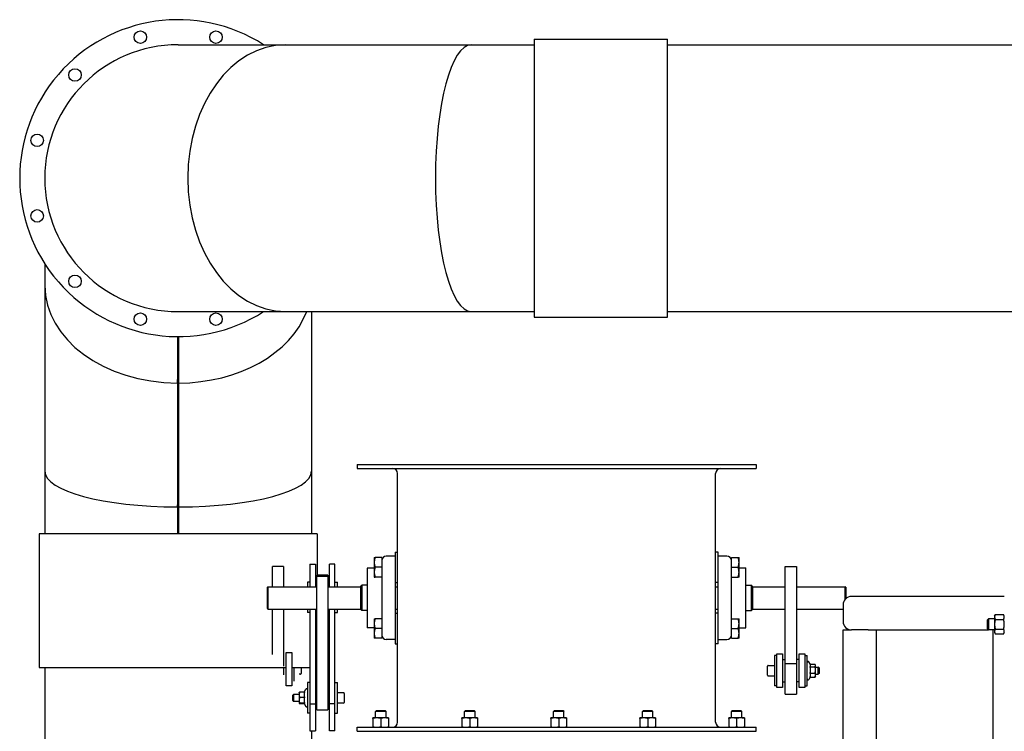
# Model space of a CAD drawing. Header units: inches. Extents: x 24 to 1128, y -94 to 748.
# Tile 433 of 546: x 852 to 896, y 336 to 368. Entities that reach past the tile are written whole.
import ezdxf

# ---------------------------------------------------------------- set-up
doc = ezdxf.new("R2010")
doc.units = ezdxf.units.IN
doc.header["$LTSCALE"] = 32
doc.header["$MEASUREMENT"] = 0
doc.layers.add('Visible (ANSI)', color=7, linetype='Continuous', lineweight=30)

msp = doc.modelspace()

# ---------------------------------------------------------------- linework, layer by layer
at = {"layer": 'Visible (ANSI)'}
for p, q in [((858.70366, 366.68787), (863.52675, 366.68787)), ((863.52675, 366.68787), (871.88058, 366.68787)), ((871.88058, 366.68787), (874.70366, 366.68787)), ((874.70366, 366.93787), (880.70366, 366.93787)), ((874.70366, 366.93787), (874.70366, 354.43787)), ((880.70366, 354.43787), (880.70366, 366.93787)), ((880.70366, 366.68787), (1004.44066, 366.68787)), ((852.70366, 356.84527), (852.70366, 355.86479)), ((852.70366, 355.86479), (852.70366, 347.51096)), ((858.70366, 354.68787), (863.52675, 354.68787)), ((863.52675, 354.68787), (871.88058, 354.68787)), ((864.70366, 354.68787), (864.70366, 347.51096)), ((871.88058, 354.68787), (874.70366, 354.68787)), ((880.70366, 354.68789), (1004.44066, 354.68789)), ((874.70366, 354.43787), (880.70366, 354.43787)), ((858.67241, 353.56294), (858.67241, 351.47254)), ((858.67339, 353.56294), (858.67339, 351.63492)), ((858.73394, 351.63492), (858.73394, 353.56294)), ((858.73491, 351.47254), (858.73491, 353.56294)), ((858.67241, 351.47254), (858.67339, 351.63492)), ((858.67241, 351.47254), (858.67339, 351.56629)), ((858.67339, 351.56629), (858.67339, 345.99704)), ((858.73491, 351.47254), (858.73394, 351.63492)), ((858.73394, 345.99704), (858.73394, 351.56629)), ((858.73491, 351.47254), (858.73394, 351.56629)), ((858.67241, 351.47254), (858.67241, 345.90329)), ((858.73491, 345.90329), (858.73491, 351.47254)), ((866.75166, 347.81287), (884.68916, 347.81287)), ((866.75166, 347.81287), (866.75166, 347.63357)), ((866.75166, 347.63357), (884.68916, 347.63357)), ((884.68916, 347.81287), (884.68916, 347.63357)), ((852.70366, 347.51096), (852.70366, 344.68787)), ((864.70366, 347.51096), (864.70366, 344.68787)), ((868.57236, 336.22217), (868.57236, 347.40357)), ((882.86846, 336.22217), (882.86846, 347.40357)), ((858.67241, 345.90329), (858.67339, 345.99704)), ((858.67241, 345.90329), (858.67241, 344.68787)), ((858.67241, 345.90329), (858.67339, 345.90329)), ((858.67339, 345.90329), (858.67339, 344.68787)), ((858.73491, 345.90329), (858.73394, 345.99704)), ((858.73394, 344.68787), (858.73394, 345.90329)), ((858.73491, 345.90329), (858.73394, 345.90329)), ((858.73491, 344.68787), (858.73491, 345.90329)), ((852.45366, 344.68787), (852.45366, 338.68787)), ((864.95366, 344.68787), (852.45366, 344.68787)), ((864.95366, 344.68787), (864.95366, 342.84142)), ((867.51961, 343.62537), (867.51961, 343.62538)), ((867.51961, 343.62537), (867.51961, 343.40752)), ((867.86336, 343.62597), (867.55869, 343.62597)), ((867.86336, 343.62597), (867.86336, 343.18907)), ((868.46336, 343.68788), (868.06336, 343.68788)), ((868.46336, 343.87537), (868.57236, 343.87537)), ((868.46336, 343.87537), (868.46336, 342.71616)), ((882.97746, 343.87537), (882.86846, 343.87537)), ((882.97746, 342.71601), (882.97746, 343.87537)), ((883.37746, 343.68787), (882.97746, 343.68787)), ((883.57746, 343.18787), (883.57746, 343.62537)), ((883.57746, 343.62537), (883.88214, 343.62537)), ((883.92121, 343.40662), (883.92121, 343.62537)), ((862.93916, 342.31287), (862.93916, 343.22707)), ((863.43916, 343.22707), (862.93916, 343.22707)), ((863.43916, 343.22707), (863.43916, 342.31287)), ((864.62666, 343.3248), (864.62666, 342.31287)), ((864.62666, 343.3248), (864.87666, 343.3248)), ((864.87666, 343.3248), (864.87666, 342.31287)), ((865.75166, 343.3248), (865.50166, 343.3248)), ((865.50166, 342.31287), (865.50166, 343.3248)), ((865.75166, 342.31287), (865.75166, 343.3248)), ((867.51961, 343.15622), (867.20706, 343.15622)), ((867.20706, 343.15622), (867.20706, 340.46872)), ((867.51961, 343.40752), (867.51961, 342.97002)), ((867.86336, 343.18907), (867.55869, 343.18907)), ((867.86336, 343.18907), (867.86336, 342.83192)), ((883.57746, 342.83249), (883.57746, 343.18787)), ((883.57746, 343.18787), (883.88214, 343.18787)), ((883.92121, 342.96912), (883.92121, 343.40662)), ((883.92121, 343.15662), (884.23376, 343.15662)), ((884.23376, 340.46912), (884.23376, 343.15662)), ((886.00166, 343.2265), (886.50166, 343.2265)), ((886.00166, 338.86277), (886.00166, 343.2265)), ((886.50166, 343.2265), (886.50166, 338.86277)), ((865.43916, 342.84142), (864.93916, 342.84142)), ((864.93916, 342.7835), (864.93916, 342.84142)), ((864.93916, 342.7835), (865.43916, 342.7835)), ((864.93916, 336.78601), (864.93916, 342.7835)), ((865.43916, 342.84142), (865.43916, 342.7835)), ((865.43916, 342.7835), (865.43916, 336.78601)), ((867.51961, 342.97002), (867.51961, 342.75038)), ((867.51961, 342.75038), (867.51961, 342.75037)), ((867.51961, 342.75037), (867.51961, 342.75037)), ((867.86336, 342.75097), (867.55869, 342.75097)), ((867.86336, 342.74978), (867.55869, 342.74978)), ((867.86336, 342.83192), (867.86336, 340.79344)), ((868.46336, 342.71616), (868.46336, 340.90989)), ((882.97746, 340.90974), (882.97746, 342.71601)), ((883.57746, 340.79326), (883.57746, 342.83249)), ((883.57746, 342.75037), (883.88214, 342.75037)), ((883.92121, 342.75037), (883.92121, 342.96912)), ((862.72041, 342.29287), (862.74041, 342.31287)), ((862.72041, 341.33287), (862.72041, 342.29287)), ((862.74041, 342.31287), (862.74041, 341.31287)), ((862.74041, 342.31287), (864.93916, 342.31287)), ((864.62666, 342.52503), (864.51766, 342.52503)), ((864.51766, 342.52503), (864.51766, 342.31287)), ((864.87666, 342.33753), (864.93916, 342.33753)), ((865.50166, 342.33753), (865.43916, 342.33753)), ((865.43916, 342.31287), (866.91016, 342.31287)), ((865.75166, 342.52503), (865.86066, 342.52503)), ((865.86066, 342.31287), (865.86066, 342.52503)), ((866.91016, 342.32747), (866.96016, 342.37747)), ((866.91016, 341.29747), (866.91016, 342.32747)), ((866.96016, 342.37747), (866.96016, 341.24747)), ((867.20706, 342.37747), (866.96016, 342.37747)), ((868.46336, 342.50037), (868.57236, 342.50037)), ((868.46336, 342.49957), (868.57236, 342.49957)), ((868.46336, 342.31287), (868.57236, 342.31287)), ((882.97746, 342.50037), (882.86846, 342.50037)), ((882.86846, 342.31287), (882.97746, 342.31287)), ((884.23376, 342.37787), (884.48066, 342.37787)), ((884.53066, 342.32787), (884.48066, 342.37787)), ((884.48066, 341.24787), (884.48066, 342.37787)), ((884.53066, 342.32787), (884.53066, 341.29787)), ((884.53066, 342.31287), (886.00166, 342.31287)), ((886.50166, 342.31287), (888.70041, 342.31287)), ((888.72041, 342.29287), (888.70041, 342.31287)), ((888.70041, 341.75676), (888.70041, 342.31287)), ((888.72041, 342.29287), (888.72041, 341.77657)), ((895.84907, 341.87537), (888.97407, 341.87537)), ((862.72041, 341.33287), (862.74041, 341.31287)), ((888.59907, 341.50037), (888.59907, 340.75037)), ((888.59907, 341.50037), (888.59907, 340.75037)), ((862.74041, 341.31287), (864.93916, 341.31287)), ((862.93916, 339.26936), (862.93916, 341.31287)), ((863.43916, 341.31287), (863.43916, 338.7466)), ((864.51766, 341.31287), (864.51766, 341.15003)), ((864.62666, 341.15003), (864.51766, 341.15003)), ((864.62666, 341.31287), (864.62666, 337.04233)), ((864.87666, 341.31287), (864.87666, 337.04233)), ((865.43916, 341.31287), (866.91016, 341.31287)), ((865.50166, 337.04233), (865.50166, 341.31287)), ((865.75166, 337.04233), (865.75166, 341.31287)), ((865.75166, 341.15003), (865.86066, 341.15003)), ((865.86066, 341.15003), (865.86066, 341.31287)), ((866.91016, 341.29747), (866.96016, 341.24747)), ((867.20706, 341.24747), (866.96016, 341.24747)), ((868.46336, 341.31287), (868.57236, 341.31287)), ((868.46336, 341.12537), (868.57236, 341.12537)), ((868.46336, 340.90989), (868.46336, 339.75037)), ((882.86846, 341.31287), (882.97746, 341.31287)), ((882.97746, 341.12537), (882.86846, 341.12537)), ((882.97746, 339.75037), (882.97746, 340.90974)), ((884.23376, 341.24787), (884.48066, 341.24787)), ((884.53066, 341.29787), (884.48066, 341.24787)), ((884.53066, 341.31287), (886.00166, 341.31287)), ((886.50166, 341.31287), (888.59907, 341.31287)), ((895.41107, 341.00037), (895.44457, 341.05839)), ((895.41107, 341.00037), (895.41107, 340.95013)), ((895.41107, 340.95013), (895.41107, 340.62537)), ((895.44457, 341.05839), (895.81558, 341.05839)), ((895.84907, 341.00037), (895.81558, 341.05839)), ((867.51961, 340.46872), (867.20706, 340.46872)), ((867.51961, 340.87537), (867.51961, 340.65662)), ((867.51961, 340.65662), (867.51961, 340.21912)), ((867.86336, 340.87537), (867.55869, 340.87537)), ((867.86336, 340.79344), (867.86336, 340.43787)), ((883.57746, 340.87537), (883.88214, 340.87537)), ((883.57746, 340.43787), (883.57746, 340.79326)), ((883.92121, 340.65662), (883.92121, 340.87537)), ((883.92121, 340.21912), (883.92121, 340.65662)), ((883.92121, 340.46912), (884.23376, 340.46912)), ((895.09907, 340.82819), (895.14484, 340.87537)), ((895.09907, 340.42256), (895.09907, 340.82819)), ((895.14484, 340.87537), (895.14484, 340.37537)), ((895.41107, 340.87537), (895.14484, 340.87537)), ((895.41107, 340.62537), (895.41107, 340.30062)), ((895.44457, 340.84188), (895.81558, 340.84188)), ((867.51961, 340.21912), (867.51961, 340.00037)), ((867.86336, 340.43787), (867.55869, 340.43787)), ((867.86336, 340.00037), (867.55869, 340.00037)), ((867.86336, 340.43787), (867.86336, 340.00037)), ((883.57746, 340.00037), (883.57746, 340.43787)), ((883.57746, 340.43787), (883.88214, 340.43787)), ((883.57746, 340.00037), (883.88214, 340.00037)), ((883.92121, 340.00037), (883.92121, 340.21912)), ((888.59907, 304.62537), (888.59907, 340.37537)), ((888.59907, 340.37537), (888.97407, 340.37537)), ((889.72407, 340.37537), (888.97407, 340.37537)), ((889.72407, 340.37537), (890.09907, 340.37537)), ((890.09907, 324.62537), (890.09907, 340.37537)), ((890.09907, 340.37537), (895.14484, 340.37537)), ((895.09907, 340.42256), (895.14484, 340.37537)), ((895.41107, 340.37537), (895.14484, 340.37537)), ((895.34907, 324.62537), (895.34907, 340.37537)), ((895.41107, 340.30062), (895.41107, 340.25037)), ((895.41107, 340.25037), (895.44457, 340.19236)), ((895.44457, 340.40887), (895.81558, 340.40887)), ((895.44457, 340.19236), (895.81558, 340.19236)), ((895.84907, 340.25037), (895.81558, 340.19236)), ((868.46336, 339.93706), (868.06336, 339.93706)), ((868.46336, 339.75037), (868.57236, 339.75037)), ((868.46336, 339.75037), (868.46336, 339.74957)), ((868.46336, 339.74957), (868.57236, 339.74957)), ((882.97746, 339.75037), (882.86846, 339.75037)), ((882.97746, 339.93787), (883.37746, 339.93787)), ((863.56416, 339.36351), (863.81416, 339.36351)), ((863.56416, 337.86351), (863.56416, 339.36351)), ((863.81416, 339.36351), (863.81416, 337.86351)), ((885.62666, 339.22758), (885.51766, 339.22758)), ((885.51766, 339.22758), (885.51766, 337.85258)), ((885.62666, 337.79008), (885.62666, 339.29008)), ((885.62666, 339.29008), (885.87666, 339.29008)), ((885.87666, 339.29008), (885.87666, 337.79008)), ((886.62666, 339.29008), (886.87666, 339.29008)), ((886.62666, 337.79008), (886.62666, 339.29008)), ((886.87666, 339.29008), (886.87666, 337.79008)), ((886.87666, 339.22758), (886.98566, 339.22758)), ((886.98566, 337.85258), (886.98566, 339.22758)), ((852.45366, 338.68787), (863.56416, 338.68787)), ((852.70368, 338.68787), (852.70368, 292.25037)), ((863.43916, 338.68787), (863.43916, 338.34777)), ((863.81416, 338.68787), (864.62666, 338.68787)), ((863.92316, 338.06802), (863.92316, 338.68787)), ((864.23516, 338.68787), (864.23516, 338.41101)), ((864.87666, 338.68787), (864.93916, 338.68787)), ((885.20566, 338.33758), (885.20566, 338.74258)), ((885.23766, 338.77458), (885.51766, 338.77458)), ((885.87666, 339.04008), (886.00166, 339.04008)), ((886.00166, 338.86277), (886.50166, 338.86277)), ((886.00166, 337.4901), (886.00166, 338.86277)), ((886.62666, 339.04008), (886.50166, 339.04008)), ((886.50166, 338.86277), (886.50166, 337.4901)), ((887.12946, 338.8103), (887.0603, 338.93008)), ((887.1188, 338.71659), (887.33833, 338.71659)), ((887.12031, 338.82615), (887.33833, 338.82615)), ((887.36066, 338.79008), (887.34899, 338.8103)), ((887.36066, 338.77137), (887.36066, 338.79008)), ((887.36066, 338.57355), (887.36066, 338.77137)), ((887.36066, 338.69608), (887.48461, 338.69608)), ((887.51766, 338.66328), (887.48461, 338.69608)), ((887.48461, 338.38408), (887.48461, 338.69608)), ((864.20316, 338.37901), (864.13916, 338.37901)), ((885.23766, 338.30558), (885.51766, 338.30558)), ((887.12031, 338.254), (887.0603, 338.15008)), ((887.1188, 338.43052), (887.33833, 338.43052)), ((887.1188, 338.254), (887.33833, 338.254)), ((887.36066, 338.29008), (887.34899, 338.26986)), ((887.36066, 338.34226), (887.36066, 338.57355)), ((887.36066, 338.38408), (887.48461, 338.38408)), ((887.36066, 338.29008), (887.36066, 338.34226)), ((887.51766, 338.41688), (887.48461, 338.38408)), ((887.51766, 338.66328), (887.51766, 338.41688)), ((863.81416, 337.86351), (863.56416, 337.86351)), ((864.62666, 338.00226), (864.51766, 338.00226)), ((864.51766, 338.00226), (864.51766, 336.62726)), ((864.87666, 337.81476), (864.93916, 337.81476)), ((865.50166, 337.81476), (865.43916, 337.81476)), ((865.75166, 338.00226), (865.86066, 338.00226)), ((865.86066, 336.62726), (865.86066, 338.00226)), ((885.62666, 337.85258), (885.51766, 337.85258)), ((885.87666, 337.79008), (885.62666, 337.79008)), ((885.87666, 338.04008), (886.00166, 338.04008)), ((886.62666, 338.04008), (886.50166, 338.04008)), ((886.87666, 337.79008), (886.62666, 337.79008)), ((886.87666, 337.85258), (886.98566, 337.85258)), ((863.86066, 337.43796), (863.89371, 337.47076)), ((863.86066, 337.19156), (863.86066, 337.43796)), ((863.89371, 337.47076), (863.89371, 337.15876)), ((864.14266, 337.47076), (863.89371, 337.47076)), ((864.14266, 337.56476), (864.14315, 337.56561)), ((864.14266, 337.56476), (864.14266, 337.45715)), ((864.14266, 337.45715), (864.14266, 337.20799)), ((864.38452, 337.57579), (864.16499, 337.57579)), ((864.36856, 337.57579), (864.44302, 337.70476)), ((866.14066, 337.54926), (865.86066, 337.54926)), ((866.17266, 337.51726), (866.17266, 337.11226)), ((886.00166, 337.4901), (886.50166, 337.4901)), ((863.86066, 337.19156), (863.89371, 337.15876)), ((864.14266, 337.15876), (863.89371, 337.15876)), ((864.14266, 337.20799), (864.14266, 337.06561)), ((864.14266, 337.06561), (864.14266, 337.06476)), ((864.14266, 337.06476), (864.14315, 337.06391)), ((864.38452, 337.33851), (864.16499, 337.33851)), ((864.38452, 337.07748), (864.16499, 337.07748)), ((864.36856, 337.05374), (864.16499, 337.05374)), ((864.36268, 337.06391), (864.44302, 336.92476)), ((864.62666, 337.04233), (864.87666, 337.04233)), ((864.62666, 337.04233), (864.62666, 335.82748)), ((864.87666, 337.04233), (864.87666, 335.82748)), ((865.75166, 337.04233), (865.50166, 337.04233)), ((865.50166, 335.82748), (865.50166, 337.04233)), ((865.75166, 335.82748), (865.75166, 337.04233)), ((866.14066, 337.08026), (865.86066, 337.08026)), ((864.62666, 336.62726), (864.51766, 336.62726)), ((864.87666, 336.81476), (864.93916, 336.81476)), ((864.93916, 336.78601), (865.43916, 336.78601)), ((865.50166, 336.81476), (865.43916, 336.81476)), ((865.75166, 336.62726), (865.86066, 336.62726)), ((867.62021, 336.74398), (867.57794, 336.70171)), ((868.05038, 336.70171), (867.57794, 336.70171)), ((867.57794, 336.41737), (867.57794, 336.70171)), ((867.62021, 336.74398), (868.00812, 336.74398)), ((868.00812, 336.74398), (868.05038, 336.70171)), ((868.05038, 336.41737), (868.05038, 336.70171)), ((871.62021, 336.74398), (871.57794, 336.70171)), ((872.05038, 336.70171), (871.57794, 336.70171)), ((871.57794, 336.41737), (871.57794, 336.70171)), ((871.62021, 336.74398), (872.00812, 336.74398)), ((872.00812, 336.74398), (872.05038, 336.70171)), ((872.05038, 336.41737), (872.05038, 336.70171)), ((875.62021, 336.74398), (875.57794, 336.70171)), ((876.05038, 336.70171), (875.57794, 336.70171)), ((875.57794, 336.41737), (875.57794, 336.70171)), ((875.62021, 336.74398), (876.00812, 336.74398)), ((876.00812, 336.74398), (876.05038, 336.70171)), ((876.05038, 336.41737), (876.05038, 336.70171)), ((879.62021, 336.74398), (879.57794, 336.70171)), ((880.05038, 336.70171), (879.57794, 336.70171)), ((879.57794, 336.41737), (879.57794, 336.70171)), ((879.62021, 336.74398), (880.00812, 336.74398)), ((880.00812, 336.74398), (880.05038, 336.70171)), ((880.05038, 336.41737), (880.05038, 336.70171)), ((883.62021, 336.74398), (883.57794, 336.70171)), ((884.05038, 336.70171), (883.57794, 336.70171)), ((883.57794, 336.41737), (883.57794, 336.70171)), ((883.62021, 336.74398), (884.00812, 336.74398)), ((884.00812, 336.74398), (884.05038, 336.70171)), ((884.05038, 336.41737), (884.05038, 336.70171)), ((867.637, 336.41737), (867.45983, 336.41737)), ((867.45983, 336.39181), (867.45983, 336.01774)), ((867.99133, 336.41737), (867.637, 336.41737)), ((867.81416, 336.39181), (867.81416, 336.01774)), ((868.16849, 336.41737), (867.99133, 336.41737)), ((868.16849, 336.39181), (868.16849, 336.01774)), ((871.637, 336.41737), (871.45983, 336.41737)), ((871.45983, 336.39181), (871.45983, 336.01774)), ((871.99133, 336.41737), (871.637, 336.41737)), ((871.81416, 336.39181), (871.81416, 336.01774)), ((872.16849, 336.41737), (871.99133, 336.41737)), ((872.16849, 336.39181), (872.16849, 336.01774)), ((875.637, 336.41737), (875.45983, 336.41737)), ((875.45983, 336.39181), (875.45983, 336.01774)), ((875.99133, 336.41737), (875.637, 336.41737)), ((875.81416, 336.39181), (875.81416, 336.01774)), ((876.16849, 336.41737), (875.99133, 336.41737)), ((876.16849, 336.39181), (876.16849, 336.01774)), ((879.637, 336.41737), (879.45983, 336.41737)), ((879.45983, 336.39181), (879.45983, 336.01774)), ((879.99133, 336.41737), (879.637, 336.41737)), ((879.81416, 336.39181), (879.81416, 336.01774)), ((880.16849, 336.41737), (879.99133, 336.41737)), ((880.16849, 336.39181), (880.16849, 336.01774)), ((883.637, 336.41737), (883.45983, 336.41737)), ((883.45983, 336.39181), (883.45983, 336.01774)), ((883.99133, 336.41737), (883.637, 336.41737)), ((883.81416, 336.39181), (883.81416, 336.01774)), ((884.16849, 336.41737), (883.99133, 336.41737)), ((884.16849, 336.39181), (884.16849, 336.01774)), ((864.62666, 335.82748), (864.87666, 335.82748)), ((864.70366, 335.82748), (864.70366, 292.25037)), ((865.75166, 335.82748), (865.50166, 335.82748)), ((866.75166, 335.99217), (884.68916, 335.99217)), ((866.75166, 335.81287), (866.75166, 335.99217)), ((866.75166, 335.81287), (884.68916, 335.81287)), ((884.68916, 335.81287), (884.68916, 335.99217))]:
    msp.add_line(p, q, dxfattribs=at)
for centre in [(857.00516, 367.02676), (860.40216, 367.02676), (854.06328, 365.32826), (852.36478, 362.38637), (852.36478, 358.98937), (854.06328, 356.04749), (857.00516, 354.34899), (860.40216, 354.34899)]:
    msp.add_circle(centre, 0.28125, dxfattribs=at)
for centre, radius, start, end in [((858.70366, 360.68787), 7.125, 57.363102, 302.636898), ((858.70366, 360.68787), 6, 90, 270), ((858.70366, 360.68787), 6, 90, 270), ((868.34236, 347.40357), 0.23, 0, 90), ((883.09846, 347.40357), 0.23, 90, 180), ((868.06336, 343.48788), 0.2, 90, 180), ((883.37746, 343.48787), 0.2, 0, 90), ((888.97407, 341.50037), 0.375, 90, 180), ((888.97407, 341.50037), 0.375, 90, 180), ((888.97407, 340.75037), 0.375, 180, 270), ((888.97407, 340.75037), 0.375, 180, 270), ((868.06336, 340.13706), 0.2, 180, 270), ((883.37746, 340.13787), 0.2, 270, 0), ((885.23766, 338.74258), 0.032, 90, 180), ((887.02566, 338.91008), 0.04, 30, 180), ((864.20316, 338.41101), 0.032, 270, 0), ((885.23766, 338.33758), 0.032, 180, 270), ((887.02566, 338.17008), 0.04, 180, 330), ((864.47766, 337.68476), 0.04, 0, 150), ((866.14066, 337.51726), 0.032, 0, 90), ((864.47766, 336.94476), 0.04, 210, 0), ((866.14066, 337.11226), 0.032, 270, 0), ((868.34236, 336.22217), 0.23, 270, 0), ((883.09846, 336.22217), 0.23, 180, 270)]:
    msp.add_arc(centre, radius, start, end, dxfattribs=at)
for centre, major_axis, ratio, start_param, end_param in [((863.52675, 360.68787), (0, 6), 0.73205081, 0, 3.14159265), ((863.52675, 360.68787), (0, 6), 0.73205081, 0, 3.14159265), ((871.88058, 360.68787), (0, 6), 0.26794919, 0, 3.14159265), ((871.88058, 360.68787), (0, 6), 0.26794919, 0, 3.14159265), ((858.70366, 355.86479), (-6, 0), 0.73205081, 0, 1.56558797), ((858.70366, 355.86479), (-6, 0), 0.73205081, 0, 1.56558797), ((858.70366, 355.86479), (-6, 0), 0.73205081, 1.57600468, 2.8703289), ((858.70366, 355.86479), (-6, 0), 0.73205081, 1.57600468, 2.8703289), ((858.70366, 355.86479), (-5.8125, 0), 0.73953632, 1.56551696, 1.56558797), ((858.70366, 355.86479), (-5.8125, 0), 0.73953632, 1.57600468, 1.57607569), ((858.70366, 347.51096), (-6, 0), 0.26794919, 0, 1.56558797), ((858.70366, 347.51096), (-6, 0), 0.26794919, 0, 1.56558797), ((858.70366, 347.51096), (-6, 0), 0.26794919, 1.57600468, 3.14159265), ((858.70366, 347.51096), (-6, 0), 0.26794919, 1.57600468, 3.14159265), ((858.70366, 347.51096), (-5.8125, 0), 0.27659271, 1.56541996, 1.56558797), ((858.70366, 347.51096), (-5.8125, 0), 0.27659271, 1.57600468, 1.5761727)]:
    msp.add_ellipse(centre, major_axis=major_axis, ratio=ratio, start_param=start_param, end_param=end_param, dxfattribs=at)
for points, weights in [([(867.51961, 343.62538), (867.51977, 343.62565), (867.55869, 343.62597)], [1.00036282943, 1.04300158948, 1.01001874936]), ([(867.55869, 343.62597), (867.51961, 343.5089), (867.51961, 343.40752)], [1.01001874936, 1.04314139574, 1]), ([(883.92121, 343.40662), (883.92121, 343.50815), (883.88214, 343.62537)], [1, 1.04314139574, 1.01001874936]), ([(883.88214, 343.62537), (883.92121, 343.62537), (883.92121, 343.62537)], [1.01001874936, 1.04314139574, 1]), ([(867.51961, 343.40752), (867.51961, 343.30613), (867.55869, 343.18907)], [1, 1.04314139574, 1.01001874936]), ([(867.55869, 343.18907), (867.51961, 343.07168), (867.51961, 342.97002)], [1.01001874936, 1.04314139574, 1]), ([(883.88214, 343.18787), (883.92121, 343.3051), (883.92121, 343.40662)], [1.01001874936, 1.04314139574, 1]), ([(883.92121, 342.96912), (883.92121, 343.07065), (883.88214, 343.18787)], [1, 1.04314139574, 1.01001874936]), ([(867.55869, 342.75097), (867.51961, 342.75065), (867.51961, 342.75038)], [1.01001874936, 1.04314139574, 1]), ([(867.51961, 342.75038), (867.51961, 342.7501), (867.55869, 342.74978)], [1, 1.04314139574, 1.01001874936]), ([(867.51961, 342.97002), (867.51961, 342.86836), (867.55869, 342.75097)], [1, 1.04314139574, 1.01001874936]), ([(883.88214, 342.75037), (883.92121, 342.8676), (883.92121, 342.96912)], [1.01001874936, 1.04314139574, 1]), ([(883.92121, 342.75037), (883.92121, 342.75037), (883.88214, 342.75037)], [1, 1.04314139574, 1.01001874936]), ([(895.44457, 341.05839), (895.41107, 341.00037), (895.41107, 340.95013)], [1, 1.0379548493, 1]), ([(895.41107, 340.95013), (895.41107, 340.89989), (895.44457, 340.84188)], [1, 1.0379548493, 1]), ([(895.84907, 340.95013), (895.84907, 341.00037), (895.81558, 341.05839)], [1, 1.0379548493, 1]), ([(895.81558, 340.84188), (895.84907, 340.89989), (895.84907, 340.95013)], [1, 1.0379548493, 1]), ([(867.51961, 340.87537), (867.51961, 340.87537), (867.55869, 340.87537)], [1, 1.04314139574, 1.01001874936]), ([(867.55869, 340.87537), (867.51961, 340.75815), (867.51961, 340.65662)], [1.01001874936, 1.04314139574, 1]), ([(867.51961, 340.65662), (867.51961, 340.5551), (867.55869, 340.43787)], [1, 1.04314139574, 1.01001874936]), ([(883.92121, 340.65662), (883.92121, 340.75815), (883.88214, 340.87537)], [1, 1.04314139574, 1.01001874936]), ([(883.88214, 340.87537), (883.92121, 340.87537), (883.92121, 340.87537)], [1.01001874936, 1.04314139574, 1]), ([(883.88214, 340.43787), (883.92121, 340.5551), (883.92121, 340.65662)], [1.01001874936, 1.04314139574, 1]), ([(895.44457, 340.84188), (895.41107, 340.72586), (895.41107, 340.62537)], [1, 1.0379548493, 1]), ([(895.41107, 340.62537), (895.41107, 340.52489), (895.44457, 340.40887)], [1, 1.0379548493, 1]), ([(895.84907, 340.62537), (895.84907, 340.72586), (895.81558, 340.84188)], [1, 1.0379548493, 1]), ([(895.81558, 340.40887), (895.84907, 340.52489), (895.84907, 340.62537)], [1, 1.0379548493, 1]), ([(867.55869, 340.00037), (867.51961, 340.00037), (867.51961, 340.00037)], [1.01001874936, 1.04314139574, 1]), ([(867.55869, 340.43787), (867.51961, 340.32065), (867.51961, 340.21912)], [1.01001874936, 1.04314139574, 1]), ([(867.51961, 340.21912), (867.51961, 340.1176), (867.55869, 340.00037)], [1, 1.04314139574, 1.01001874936]), ([(883.92121, 340.21912), (883.92121, 340.32065), (883.88214, 340.43787)], [1, 1.04314139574, 1.01001874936]), ([(883.88214, 340.00037), (883.92121, 340.1176), (883.92121, 340.21912)], [1.01001874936, 1.04314139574, 1]), ([(883.92121, 340.00037), (883.92121, 340.00037), (883.88214, 340.00037)], [1, 1.04314139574, 1.01001874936]), ([(895.44457, 340.40887), (895.41107, 340.35086), (895.41107, 340.30062)], [1, 1.0379548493, 1]), ([(895.41107, 340.30062), (895.41107, 340.25037), (895.44457, 340.19236)], [1, 1.0379548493, 1]), ([(895.84907, 340.30062), (895.84907, 340.35086), (895.81558, 340.40887)], [1, 1.0379548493, 1]), ([(895.81558, 340.19236), (895.84907, 340.25037), (895.84907, 340.30062)], [1, 1.0379548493, 1]), ([(887.1188, 338.71659), (887.14113, 338.74595), (887.14113, 338.77137)], [1.06521168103, 1.07126378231, 1]), ([(887.14113, 338.57355), (887.14113, 338.63994), (887.1188, 338.71659)], [1, 1.07126378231, 1.06521168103]), ([(887.14113, 338.77137), (887.14113, 338.79008), (887.12946, 338.8103)], [1, 1.05146380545, 1.06260628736]), ([(887.36066, 338.77137), (887.36066, 338.7968), (887.33833, 338.82615)], [1, 1.0379548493, 1]), ([(887.33833, 338.71659), (887.36066, 338.74595), (887.36066, 338.77137)], [1, 1.0379548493, 1]), ([(887.36066, 338.57355), (887.36066, 338.63994), (887.33833, 338.71659)], [1, 1.0379548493, 1]), ([(887.1188, 338.43052), (887.14113, 338.50717), (887.14113, 338.57355)], [1.06521168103, 1.07126378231, 1]), ([(887.14113, 338.34226), (887.14113, 338.38322), (887.1188, 338.43052)], [1, 1.07126378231, 1.06521168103]), ([(887.1188, 338.254), (887.14113, 338.3013), (887.14113, 338.34226)], [1.06521168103, 1.07126378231, 1]), ([(887.33833, 338.43052), (887.36066, 338.50717), (887.36066, 338.57355)], [1, 1.0379548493, 1]), ([(887.36066, 338.34226), (887.36066, 338.38322), (887.33833, 338.43052)], [1, 1.0379548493, 1]), ([(887.33833, 338.254), (887.36066, 338.3013), (887.36066, 338.34226)], [1, 1.0379548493, 1]), ([(887.34899, 338.26986), (887.34456, 338.26219), (887.33833, 338.254)], [1.01501566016, 1.01030654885, 1]), ([(864.16499, 337.57579), (864.14266, 337.51221), (864.14266, 337.45715)], [1, 1.0379548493, 1]), ([(864.14266, 337.45715), (864.14266, 337.40209), (864.16499, 337.33851)], [1, 1.0379548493, 1]), ([(864.14315, 337.56561), (864.14589, 337.57034), (864.16499, 337.57579)], [1.00962329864, 1.03230098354, 1]), ([(864.38452, 337.57579), (864.36219, 337.51221), (864.36219, 337.45715)], [1.06521168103, 1.07126378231, 1]), ([(864.36219, 337.45715), (864.36219, 337.40209), (864.38452, 337.33851)], [1, 1.07126378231, 1.06521168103]), ([(864.16499, 337.33851), (864.14266, 337.26857), (864.14266, 337.20799)], [1, 1.0379548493, 1]), ([(864.14266, 337.20799), (864.14266, 337.14742), (864.16499, 337.07748)], [1, 1.0379548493, 1]), ([(864.16499, 337.07748), (864.14266, 337.07112), (864.14266, 337.06561)], [1, 1.0379548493, 1]), ([(864.14266, 337.06561), (864.14266, 337.0601), (864.16499, 337.05374)], [1, 1.0379548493, 1]), ([(864.38452, 337.33851), (864.36219, 337.26857), (864.36219, 337.20799)], [1.06521168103, 1.07126378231, 1]), ([(864.36219, 337.20799), (864.36219, 337.14742), (864.38452, 337.07748)], [1, 1.07126378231, 1.06521168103]), ([(864.38452, 337.07748), (864.36219, 337.07112), (864.36219, 337.06561)], [1.06521168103, 1.07126378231, 1]), ([(864.36219, 337.06561), (864.36219, 337.06476), (864.36268, 337.06391)], [1, 1.01033344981, 1.01904126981]), ([(867.45983, 336.39181), (867.45983, 336.41737), (867.45983, 336.41737)], [1, 1.0379548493, 1]), ([(867.637, 336.41737), (867.55478, 336.41737), (867.45983, 336.39181)], [1, 1.0379548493, 1]), ([(867.45983, 336.01774), (867.55478, 335.99217), (867.637, 335.99217)], [1, 1.0379548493, 1]), ([(867.45983, 335.99217), (867.45983, 335.99217), (867.45983, 336.01774)], [1, 1.0379548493, 1]), ([(867.81416, 336.39181), (867.71922, 336.41737), (867.637, 336.41737)], [1, 1.0379548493, 1]), ([(867.637, 335.99217), (867.71922, 335.99217), (867.81416, 336.01774)], [1, 1.0379548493, 1]), ([(867.99133, 336.41737), (867.90911, 336.41737), (867.81416, 336.39181)], [1, 1.0379548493, 1]), ([(867.81416, 336.01774), (867.90911, 335.99217), (867.99133, 335.99217)], [1, 1.0379548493, 1]), ([(868.16849, 336.39181), (868.07355, 336.41737), (867.99133, 336.41737)], [1, 1.0379548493, 1]), ([(867.99133, 335.99217), (868.07355, 335.99217), (868.16849, 336.01774)], [1, 1.0379548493, 1]), ([(868.16849, 336.41737), (868.16849, 336.41737), (868.16849, 336.39181)], [1, 1.0379548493, 1]), ([(868.16849, 336.01774), (868.16849, 335.99217), (868.16849, 335.99217)], [1, 1.0379548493, 1]), ([(871.45983, 336.39181), (871.45983, 336.41737), (871.45983, 336.41737)], [1, 1.0379548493, 1]), ([(871.637, 336.41737), (871.55478, 336.41737), (871.45983, 336.39181)], [1, 1.0379548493, 1]), ([(871.45983, 336.01774), (871.55478, 335.99217), (871.637, 335.99217)], [1, 1.0379548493, 1]), ([(871.45983, 335.99217), (871.45983, 335.99217), (871.45983, 336.01774)], [1, 1.0379548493, 1]), ([(871.81416, 336.39181), (871.71922, 336.41737), (871.637, 336.41737)], [1, 1.0379548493, 1]), ([(871.637, 335.99217), (871.71922, 335.99217), (871.81416, 336.01774)], [1, 1.0379548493, 1]), ([(871.99133, 336.41737), (871.90911, 336.41737), (871.81416, 336.39181)], [1, 1.0379548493, 1]), ([(871.81416, 336.01774), (871.90911, 335.99217), (871.99133, 335.99217)], [1, 1.0379548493, 1]), ([(872.16849, 336.39181), (872.07355, 336.41737), (871.99133, 336.41737)], [1, 1.0379548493, 1]), ([(871.99133, 335.99217), (872.07355, 335.99217), (872.16849, 336.01774)], [1, 1.0379548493, 1]), ([(872.16849, 336.41737), (872.16849, 336.41737), (872.16849, 336.39181)], [1, 1.0379548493, 1]), ([(872.16849, 336.01774), (872.16849, 335.99217), (872.16849, 335.99217)], [1, 1.0379548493, 1]), ([(875.45983, 336.39181), (875.45983, 336.41737), (875.45983, 336.41737)], [1, 1.0379548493, 1]), ([(875.637, 336.41737), (875.55478, 336.41737), (875.45983, 336.39181)], [1, 1.0379548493, 1]), ([(875.45983, 336.01774), (875.55478, 335.99217), (875.637, 335.99217)], [1, 1.0379548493, 1]), ([(875.45983, 335.99217), (875.45983, 335.99217), (875.45983, 336.01774)], [1, 1.0379548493, 1]), ([(875.81416, 336.39181), (875.71922, 336.41737), (875.637, 336.41737)], [1, 1.0379548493, 1]), ([(875.637, 335.99217), (875.71922, 335.99217), (875.81416, 336.01774)], [1, 1.0379548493, 1]), ([(875.99133, 336.41737), (875.90911, 336.41737), (875.81416, 336.39181)], [1, 1.0379548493, 1]), ([(875.81416, 336.01774), (875.90911, 335.99217), (875.99133, 335.99217)], [1, 1.0379548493, 1]), ([(876.16849, 336.39181), (876.07355, 336.41737), (875.99133, 336.41737)], [1, 1.0379548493, 1]), ([(875.99133, 335.99217), (876.07355, 335.99217), (876.16849, 336.01774)], [1, 1.0379548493, 1]), ([(876.16849, 336.41737), (876.16849, 336.41737), (876.16849, 336.39181)], [1, 1.0379548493, 1]), ([(876.16849, 336.01774), (876.16849, 335.99217), (876.16849, 335.99217)], [1, 1.0379548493, 1]), ([(879.45983, 336.39181), (879.45983, 336.41737), (879.45983, 336.41737)], [1, 1.0379548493, 1]), ([(879.637, 336.41737), (879.55478, 336.41737), (879.45983, 336.39181)], [1, 1.0379548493, 1]), ([(879.45983, 336.01774), (879.55478, 335.99217), (879.637, 335.99217)], [1, 1.0379548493, 1]), ([(879.45983, 335.99217), (879.45983, 335.99217), (879.45983, 336.01774)], [1, 1.0379548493, 1]), ([(879.81416, 336.39181), (879.71922, 336.41737), (879.637, 336.41737)], [1, 1.0379548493, 1]), ([(879.637, 335.99217), (879.71922, 335.99217), (879.81416, 336.01774)], [1, 1.0379548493, 1]), ([(879.99133, 336.41737), (879.90911, 336.41737), (879.81416, 336.39181)], [1, 1.0379548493, 1]), ([(879.81416, 336.01774), (879.90911, 335.99217), (879.99133, 335.99217)], [1, 1.0379548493, 1]), ([(880.16849, 336.39181), (880.07355, 336.41737), (879.99133, 336.41737)], [1, 1.0379548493, 1]), ([(879.99133, 335.99217), (880.07355, 335.99217), (880.16849, 336.01774)], [1, 1.0379548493, 1]), ([(880.16849, 336.41737), (880.16849, 336.41737), (880.16849, 336.39181)], [1, 1.0379548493, 1]), ([(880.16849, 336.01774), (880.16849, 335.99217), (880.16849, 335.99217)], [1, 1.0379548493, 1]), ([(883.45983, 336.39181), (883.45983, 336.41737), (883.45983, 336.41737)], [1, 1.0379548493, 1]), ([(883.637, 336.41737), (883.55478, 336.41737), (883.45983, 336.39181)], [1, 1.0379548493, 1]), ([(883.45983, 336.01774), (883.55478, 335.99217), (883.637, 335.99217)], [1, 1.0379548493, 1]), ([(883.45983, 335.99217), (883.45983, 335.99217), (883.45983, 336.01774)], [1, 1.0379548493, 1]), ([(883.81416, 336.39181), (883.71922, 336.41737), (883.637, 336.41737)], [1, 1.0379548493, 1]), ([(883.637, 335.99217), (883.71922, 335.99217), (883.81416, 336.01774)], [1, 1.0379548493, 1]), ([(883.99133, 336.41737), (883.90911, 336.41737), (883.81416, 336.39181)], [1, 1.0379548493, 1]), ([(883.81416, 336.01774), (883.90911, 335.99217), (883.99133, 335.99217)], [1, 1.0379548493, 1]), ([(884.16849, 336.39181), (884.07355, 336.41737), (883.99133, 336.41737)], [1, 1.0379548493, 1]), ([(883.99133, 335.99217), (884.07355, 335.99217), (884.16849, 336.01774)], [1, 1.0379548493, 1]), ([(884.16849, 336.41737), (884.16849, 336.41737), (884.16849, 336.39181)], [1, 1.0379548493, 1]), ([(884.16849, 336.01774), (884.16849, 335.99217), (884.16849, 335.99217)], [1, 1.0379548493, 1])]:
    msp.add_rational_spline(points, weights, degree=2, dxfattribs=at)

doc.saveas('drawing.dxf')
